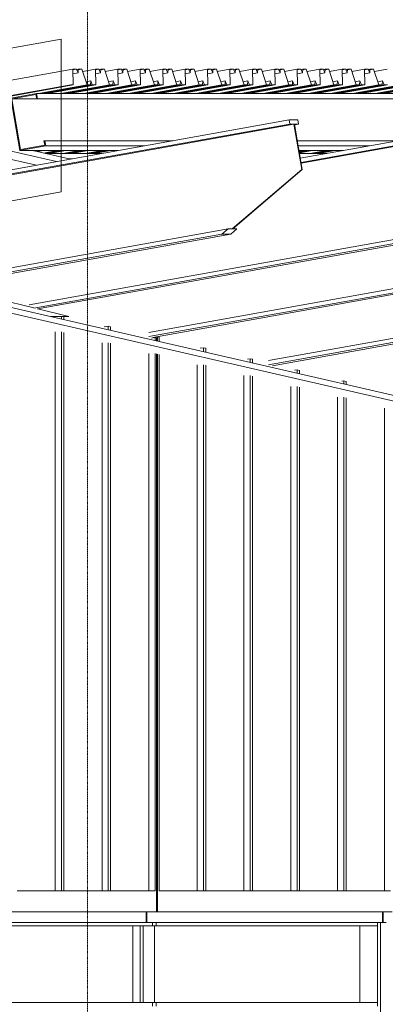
# Model space of a CAD drawing. Header units: millimetres. Extents: x -115474967 to 444143, y -74377 to 241828222.
# Tile 452 of 590: x 64636 to 65510, y 7648 to 10000. Entities that reach past the tile are written whole.
import ezdxf

# ---------------------------------------------------------------- set-up
doc = ezdxf.new("R2010")
doc.units = ezdxf.units.MM
doc.header["$MEASUREMENT"] = 0
doc.linetypes.add('DASHDOT', pattern=[1, 0.5, -0.25, 0, -0.25])
doc.linetypes.add('PHANTOM', pattern=[2.5, 1.25, -0.25, 0.25, -0.25, 0.25, -0.25])
doc.layers.add('00-5 Grid 01', color=9, linetype='PHANTOM')
doc.layers.add('0_Pen_No__3', color=7, linetype='Continuous', lineweight=15)
doc.layers.add('5 Grid 02', color=9, linetype='DASHDOT', lineweight=9)

msp = doc.modelspace()

# ---------------------------------------------------------------- linework, layer by layer
at = {"layer": '00-5 Grid 01', "color": 9, "linetype": 'ByBlock', "lineweight": 0, "true_color": 0xc7c8ca}
for p, q in [((52687.77313, 7718.68152), (64762.91509, 9881.55549)), ((64771.57485, 9881.55549), (64762.91509, 9881.55549)), ((64762.91509, 9881.55549), (64763.69561, 9844.1324)), ((64762.94702, 9880.01002), (64771.57485, 9881.55549)), ((64775.22353, 9872.69164), (64771.57485, 9881.55549)), ((64771.86463, 9880.85131), (64775.79529, 9881.55549)), ((64775.79529, 9881.55549), (64775.22353, 9872.69164)), ((64775.69403, 9879.98587), (64784.45506, 9881.55549)), ((64784.45506, 9881.55549), (64775.79529, 9881.55549)), ((64796.66613, 9844.1324), (64784.45506, 9881.55549)), ((64786.2272, 9876.12454), (64816.54612, 9881.55549)), ((64825.20666, 9881.55549), (64816.54612, 9881.55549)), ((64816.54612, 9881.55549), (64817.32742, 9844.1324)), ((64816.57806, 9880.01002), (64825.20666, 9881.55549)), ((64828.85456, 9872.69164), (64825.20666, 9881.55549)), ((64825.49644, 9880.85131), (64829.42632, 9881.55549)), ((64829.42632, 9881.55549), (64828.85456, 9872.69164)), ((64829.32506, 9879.98587), (64838.08687, 9881.55549)), ((64838.08687, 9881.55549), (64829.42632, 9881.55549)), ((64850.29716, 9844.1324), (64838.08687, 9881.55549)), ((64839.85824, 9876.12454), (64870.17715, 9881.55549)), ((64878.8377, 9881.55549), (64870.17715, 9881.55549)), ((64870.17715, 9881.55549), (64870.95845, 9844.1324)), ((64870.20987, 9880.01002), (64878.8377, 9881.55549)), ((64882.48637, 9872.69164), (64878.8377, 9881.55549)), ((64879.12747, 9880.85131), (64883.05736, 9881.55549)), ((64883.05736, 9881.55549), (64882.48637, 9872.69164)), ((64882.95687, 9879.98587), (64891.7179, 9881.55549)), ((64891.7179, 9881.55549), (64883.05736, 9881.55549)), ((64903.92819, 9844.1324), (64891.7179, 9881.55549)), ((64893.49005, 9876.12454), (64923.80896, 9881.55549)), ((64932.46873, 9881.55549), (64923.80896, 9881.55549)), ((64923.80896, 9881.55549), (64924.58949, 9844.1324)), ((64923.8409, 9880.01002), (64932.46873, 9881.55549)), ((64936.11741, 9872.69164), (64932.46873, 9881.55549)), ((64932.7585, 9880.85131), (64936.68917, 9881.55549)), ((64936.68917, 9881.55549), (64936.11741, 9872.69164)), ((64936.5879, 9879.98587), (64945.34893, 9881.55549)), ((64945.34893, 9881.55549), (64936.68917, 9881.55549)), ((64957.56, 9844.1324), (64945.34893, 9881.55549)), ((64947.12108, 9876.12454), (64977.44, 9881.55549)), ((64986.09976, 9881.55549), (64977.44, 9881.55549)), ((64977.44, 9881.55549), (64978.2213, 9844.1324)), ((64977.47193, 9880.01002), (64986.09976, 9881.55549)), ((64989.74844, 9872.69164), (64986.09976, 9881.55549)), ((64986.38954, 9880.85131), (64990.3202, 9881.55549)), ((64990.3202, 9881.55549), (64989.74844, 9872.69164)), ((64990.21893, 9879.98587), (64998.97996, 9881.55549)), ((64998.97996, 9881.55549), (64990.3202, 9881.55549)), ((65011.19104, 9844.1324), (64998.97996, 9881.55549)), ((65000.75211, 9876.12454), (65031.07103, 9881.55549)), ((65039.73157, 9881.55549), (65031.07103, 9881.55549)), ((65031.07103, 9881.55549), (65031.85233, 9844.1324)), ((65031.10374, 9880.01002), (65039.73157, 9881.55549)), ((65043.38025, 9872.69164), (65039.73157, 9881.55549)), ((65040.02135, 9880.85131), (65043.95123, 9881.55549)), ((65043.95123, 9881.55549), (65043.38025, 9872.69164)), ((65043.84997, 9879.98587), (65052.61178, 9881.55549)), ((65052.61178, 9881.55549), (65043.95123, 9881.55549)), ((65064.82207, 9844.1324), (65052.61178, 9881.55549)), ((65054.38392, 9876.12454), (65084.70206, 9881.55549)), ((65093.3626, 9881.55549), (65084.70206, 9881.55549)), ((65084.70206, 9881.55549), (65085.48336, 9844.1324)), ((65084.73478, 9880.01002), (65093.3626, 9881.55549)), ((65097.01128, 9872.69164), (65093.3626, 9881.55549)), ((65093.65238, 9880.85131), (65097.58304, 9881.55549)), ((65097.58304, 9881.55549), (65097.01128, 9872.69164)), ((65097.48178, 9879.98587), (65106.24281, 9881.55549)), ((65106.24281, 9881.55549), (65097.58304, 9881.55549)), ((65118.4531, 9844.1324), (65106.24281, 9881.55549)), ((65108.01496, 9876.12454), (65138.33387, 9881.55549)), ((65146.99364, 9881.55549), (65138.33387, 9881.55549)), ((65138.33387, 9881.55549), (65139.1144, 9844.1324)), ((65138.36581, 9880.01002), (65146.99364, 9881.55549)), ((65150.64231, 9872.69164), (65146.99364, 9881.55549)), ((65147.28341, 9880.85131), (65151.21408, 9881.55549)), ((65151.21408, 9881.55549), (65150.64231, 9872.69164)), ((65151.11281, 9879.98587), (65159.87384, 9881.55549)), ((65159.87384, 9881.55549), (65151.21408, 9881.55549)), ((65172.08491, 9844.1324), (65159.87384, 9881.55549)), ((65161.64599, 9876.12454), (65191.9649, 9881.55549)), ((65200.62545, 9881.55549), (65191.9649, 9881.55549)), ((65191.9649, 9881.55549), (65192.74621, 9844.1324)), ((65191.99684, 9880.01002), (65200.62545, 9881.55549)), ((65204.27335, 9872.69164), (65200.62545, 9881.55549)), ((65200.91522, 9880.85131), (65204.84511, 9881.55549)), ((65204.84511, 9881.55549), (65204.27335, 9872.69164)), ((65204.74384, 9879.98587), (65213.50565, 9881.55549)), ((65213.50565, 9881.55549), (65204.84511, 9881.55549)), ((65225.71594, 9844.1324), (65213.50565, 9881.55549)), ((65215.27702, 9876.12454), (65245.59594, 9881.55549)), ((65254.25648, 9881.55549), (65245.59594, 9881.55549)), ((65245.59594, 9881.55549), (65246.37724, 9844.1324)), ((65245.62865, 9880.01002), (65254.25648, 9881.55549)), ((65257.90516, 9872.69164), (65254.25648, 9881.55549)), ((65254.54626, 9880.85131), (65258.47614, 9881.55549)), ((65258.47614, 9881.55549), (65257.90516, 9872.69164)), ((65258.37565, 9879.98587), (65267.13668, 9881.55549)), ((65267.13668, 9881.55549), (65258.47614, 9881.55549)), ((65279.34698, 9844.1324), (65267.13668, 9881.55549)), ((65268.90883, 9876.12454), (65299.22775, 9881.55549)), ((65307.88751, 9881.55549), (65299.22775, 9881.55549)), ((65299.22775, 9881.55549), (65300.00827, 9844.1324)), ((65299.25969, 9880.01002), (65307.88751, 9881.55549)), ((65311.53619, 9872.69164), (65307.88751, 9881.55549)), ((65308.17729, 9880.85131), (65312.10795, 9881.55549)), ((65312.10795, 9881.55549), (65311.53619, 9872.69164)), ((65312.00669, 9879.98587), (65320.76772, 9881.55549)), ((65320.76772, 9881.55549), (65312.10795, 9881.55549)), ((65332.97879, 9844.1324), (65320.76772, 9881.55549)), ((65322.53986, 9876.12454), (65352.85878, 9881.55549)), ((65361.51855, 9881.55549), (65352.85878, 9881.55549)), ((65352.85878, 9881.55549), (65353.64008, 9844.1324)), ((65352.89072, 9880.01002), (65361.51855, 9881.55549)), ((65365.16722, 9872.69164), (65361.51855, 9881.55549)), ((65361.80832, 9880.85131), (65365.73898, 9881.55549)), ((65365.73898, 9881.55549), (65365.16722, 9872.69164)), ((65365.63772, 9879.98587), (65374.39875, 9881.55549)), ((65374.39875, 9881.55549), (65365.73898, 9881.55549)), ((65386.60982, 9844.1324), (65374.39875, 9881.55549)), ((65376.1709, 9876.12454), (65406.48981, 9881.55549)), ((65415.15036, 9881.55549), (65406.48981, 9881.55549)), ((65406.48981, 9881.55549), (65407.27112, 9844.1324)), ((65406.52253, 9880.01002), (65415.15036, 9881.55549)), ((65418.79903, 9872.69164), (65415.15036, 9881.55549)), ((65415.44013, 9880.85131), (65419.37002, 9881.55549)), ((65419.37002, 9881.55549), (65418.79903, 9872.69164)), ((65419.26875, 9879.98587), (65428.03056, 9881.55549)), ((65428.03056, 9881.55549), (65419.37002, 9881.55549)), ((65440.24085, 9844.1324), (65428.03056, 9881.55549)), ((65429.80271, 9876.12454), (65460.12085, 9881.55549)), ((65468.78139, 9881.55549), (65460.12085, 9881.55549)), ((65460.12085, 9881.55549), (65460.90215, 9844.1324)), ((65460.15356, 9880.01002), (65468.78139, 9881.55549)), ((65472.43007, 9872.69164), (65468.78139, 9881.55549)), ((65469.07116, 9880.85131), (65473.00183, 9881.55549)), ((65473.00183, 9881.55549), (65472.43007, 9872.69164)), ((65472.90056, 9879.98587), (65481.66159, 9881.55549)), ((65481.66159, 9881.55549), (65473.00183, 9881.55549)), ((65493.87189, 9844.1324), (65481.66159, 9881.55549)), ((65483.43374, 9876.12454), (65513.75266, 9881.55549)), ((64763.14488, 9870.52845), (64775.22353, 9872.69164)), ((64816.77591, 9870.52845), (64828.85456, 9872.69164)), ((64870.40773, 9870.52845), (64882.48637, 9872.69164)), ((64924.03876, 9870.52845), (64936.11741, 9872.69164)), ((64977.66979, 9870.52845), (64989.74844, 9872.69164)), ((65031.3016, 9870.52845), (65043.38025, 9872.69164)), ((65084.93263, 9870.52845), (65097.01128, 9872.69164)), ((65138.56367, 9870.52845), (65150.64231, 9872.69164)), ((65192.1947, 9870.52845), (65204.27335, 9872.69164)), ((65245.82651, 9870.52845), (65257.90516, 9872.69164)), ((65299.45754, 9870.52845), (65311.53619, 9872.69164)), ((65353.08858, 9870.52845), (65365.16722, 9872.69164)), ((65406.72039, 9870.52845), (65418.79903, 9872.69164)), ((65460.35142, 9870.52845), (65472.43007, 9872.69164)), ((52682.91784, 7681.25921), (64758.05979, 9844.1324)), ((52688.55366, 7681.25921), (64763.69561, 9844.1324)), ((64680.68042, 9823.35738), (64796.66613, 9844.1324)), ((64688.72558, 9823.35738), (64804.71051, 9844.1324)), ((64693.29734, 9823.35738), (64809.28226, 9844.1324)), ((64701.34172, 9823.35738), (64817.32742, 9844.1324)), ((64734.31145, 9823.35738), (64850.29716, 9844.1324)), ((64742.35662, 9823.35738), (64858.34154, 9844.1324)), ((64746.92837, 9823.35738), (64862.91407, 9844.1324)), ((64754.97275, 9823.35738), (64870.95845, 9844.1324)), ((64763.69561, 9844.1324), (64758.05979, 9844.1324)), ((64787.94327, 9823.35738), (64903.92819, 9844.1324)), ((64794.18434, 9851.73823), (64805.32979, 9853.73472)), ((64795.98765, 9823.35738), (64911.97335, 9844.1324)), ((64804.71051, 9844.1324), (64796.66613, 9844.1324)), ((64800.5594, 9823.35738), (64916.54511, 9844.1324)), ((64805.32979, 9853.73472), (64804.71051, 9844.1324)), ((64809.28226, 9844.1324), (64805.32979, 9853.73472)), ((64808.60456, 9823.35738), (64924.58949, 9844.1324)), ((64817.32742, 9844.1324), (64809.28226, 9844.1324)), ((64841.5743, 9823.35738), (64957.56, 9844.1324)), ((64847.81537, 9851.73823), (64858.96082, 9853.73472)), ((64849.61868, 9823.35738), (64965.60439, 9844.1324)), ((64858.34154, 9844.1324), (64850.29716, 9844.1324)), ((64854.19121, 9823.35738), (64970.17614, 9844.1324)), ((64858.96082, 9853.73472), (64858.34154, 9844.1324)), ((64862.91407, 9844.1324), (64858.96082, 9853.73472)), ((64862.23559, 9823.35738), (64978.2213, 9844.1324)), ((64870.95845, 9844.1324), (64862.91407, 9844.1324)), ((64895.20533, 9823.35738), (65011.19104, 9844.1324)), ((64901.44719, 9851.73823), (64912.59263, 9853.73472)), ((64903.25049, 9823.35738), (65019.23542, 9844.1324)), ((64911.97335, 9844.1324), (64903.92819, 9844.1324)), ((64907.82224, 9823.35738), (65023.80717, 9844.1324)), ((64912.59263, 9853.73472), (64911.97335, 9844.1324)), ((64916.54511, 9844.1324), (64912.59263, 9853.73472)), ((64915.86663, 9823.35738), (65031.85233, 9844.1324)), ((64924.58949, 9844.1324), (64916.54511, 9844.1324)), ((64948.83714, 9823.35738), (65064.82207, 9844.1324)), ((64955.07822, 9851.73823), (64966.22366, 9853.73472)), ((64956.88152, 9823.35738), (65072.86723, 9844.1324)), ((64965.60439, 9844.1324), (64957.56, 9844.1324)), ((64961.45328, 9823.35738), (65077.43898, 9844.1324)), ((64966.22366, 9853.73472), (64965.60439, 9844.1324)), ((64970.17614, 9844.1324), (64966.22366, 9853.73472)), ((64969.49844, 9823.35738), (65085.48336, 9844.1324)), ((64978.2213, 9844.1324), (64970.17614, 9844.1324)), ((65002.46817, 9823.35738), (65118.4531, 9844.1324)), ((65008.70925, 9851.73823), (65019.8547, 9853.73472)), ((65010.51256, 9823.35738), (65126.49826, 9844.1324)), ((65019.23542, 9844.1324), (65011.19104, 9844.1324)), ((65015.08431, 9823.35738), (65131.07001, 9844.1324)), ((65019.8547, 9853.73472), (65019.23542, 9844.1324)), ((65023.80717, 9844.1324), (65019.8547, 9853.73472)), ((65023.12947, 9823.35738), (65139.1144, 9844.1324)), ((65031.85233, 9844.1324), (65023.80717, 9844.1324)), ((65056.09921, 9823.35738), (65172.08491, 9844.1324)), ((65062.34028, 9851.73823), (65073.48651, 9853.73472)), ((65064.14437, 9823.35738), (65180.12929, 9844.1324)), ((65072.86723, 9844.1324), (65064.82207, 9844.1324)), ((65068.71612, 9823.35738), (65184.70105, 9844.1324)), ((65073.48651, 9853.73472), (65072.86723, 9844.1324)), ((65077.43898, 9844.1324), (65073.48651, 9853.73472)), ((65076.7605, 9823.35738), (65192.74621, 9844.1324)), ((65085.48336, 9844.1324), (65077.43898, 9844.1324)), ((65109.73024, 9823.35738), (65225.71594, 9844.1324)), ((65115.97209, 9851.73823), (65127.11754, 9853.73472)), ((65117.7754, 9823.35738), (65233.76033, 9844.1324)), ((65126.49826, 9844.1324), (65118.4531, 9844.1324)), ((65122.34715, 9823.35738), (65238.33286, 9844.1324)), ((65127.11754, 9853.73472), (65126.49826, 9844.1324)), ((65131.07001, 9844.1324), (65127.11754, 9853.73472)), ((65130.39153, 9823.35738), (65246.37724, 9844.1324)), ((65139.1144, 9844.1324), (65131.07001, 9844.1324)), ((65163.36205, 9823.35738), (65279.34698, 9844.1324)), ((65169.60313, 9851.73823), (65180.74857, 9853.73472)), ((65171.40643, 9823.35738), (65287.39214, 9844.1324)), ((65180.12929, 9844.1324), (65172.08491, 9844.1324)), ((65175.97818, 9823.35738), (65291.96389, 9844.1324)), ((65180.74857, 9853.73472), (65180.12929, 9844.1324)), ((65184.70105, 9844.1324), (65180.74857, 9853.73472)), ((65184.02335, 9823.35738), (65300.00827, 9844.1324)), ((65192.74621, 9844.1324), (65184.70105, 9844.1324)), ((65216.99308, 9823.35738), (65332.97879, 9844.1324)), ((65223.23416, 9851.73823), (65234.3796, 9853.73472)), ((65225.03747, 9823.35738), (65341.02317, 9844.1324)), ((65233.76033, 9844.1324), (65225.71594, 9844.1324)), ((65229.61, 9823.35738), (65345.59492, 9844.1324)), ((65234.3796, 9853.73472), (65233.76033, 9844.1324)), ((65238.33286, 9844.1324), (65234.3796, 9853.73472)), ((65237.65438, 9823.35738), (65353.64008, 9844.1324)), ((65246.37724, 9844.1324), (65238.33286, 9844.1324)), ((65270.62412, 9823.35738), (65386.60982, 9844.1324)), ((65276.86597, 9851.73823), (65288.01142, 9853.73472)), ((65278.66928, 9823.35738), (65394.6542, 9844.1324)), ((65287.39214, 9844.1324), (65279.34698, 9844.1324)), ((65283.24103, 9823.35738), (65399.22595, 9844.1324)), ((65288.01142, 9853.73472), (65287.39214, 9844.1324)), ((65291.96389, 9844.1324), (65288.01142, 9853.73472)), ((65291.28541, 9823.35738), (65407.27112, 9844.1324)), ((65300.00827, 9844.1324), (65291.96389, 9844.1324)), ((65324.25593, 9823.35738), (65440.24085, 9844.1324)), ((65330.497, 9851.73823), (65341.64245, 9853.73472)), ((65332.30031, 9823.35738), (65448.28601, 9844.1324)), ((65341.02317, 9844.1324), (65332.97879, 9844.1324)), ((65336.87206, 9823.35738), (65452.85777, 9844.1324)), ((65341.64245, 9853.73472), (65341.02317, 9844.1324)), ((65345.59492, 9844.1324), (65341.64245, 9853.73472)), ((65344.91722, 9823.35738), (65460.90215, 9844.1324)), ((65353.64008, 9844.1324), (65345.59492, 9844.1324)), ((65377.88696, 9823.35738), (65493.87189, 9844.1324)), ((65384.12803, 9851.73823), (65395.27348, 9853.73472)), ((65385.93134, 9823.35738), (65501.91705, 9844.1324)), ((65394.6542, 9844.1324), (65386.60982, 9844.1324)), ((65390.50309, 9823.35738), (65506.4888, 9844.1324)), ((65395.27348, 9853.73472), (65394.6542, 9844.1324)), ((65399.22595, 9844.1324), (65395.27348, 9853.73472)), ((65398.54825, 9823.35738), (65514.53318, 9844.1324)), ((65407.27112, 9844.1324), (65399.22595, 9844.1324)), ((65431.51799, 9823.35738), (65547.5037, 9844.1324)), ((65437.75907, 9851.73823), (65448.90529, 9853.73472)), ((65439.56315, 9823.35738), (65555.54808, 9844.1324)), ((65448.28601, 9844.1324), (65440.24085, 9844.1324)), ((65444.1349, 9823.35738), (65560.11983, 9844.1324)), ((65448.90529, 9853.73472), (65448.28601, 9844.1324)), ((65452.85777, 9844.1324), (65448.90529, 9853.73472)), ((65452.17929, 9823.35738), (65568.16499, 9844.1324)), ((65460.90215, 9844.1324), (65452.85777, 9844.1324)), ((65485.14902, 9823.35738), (65601.13473, 9844.1324)), ((65491.39088, 9851.73823), (65502.53632, 9853.73472)), ((65493.19418, 9823.35738), (65609.17911, 9844.1324)), ((65501.91705, 9844.1324), (65493.87189, 9844.1324)), ((65497.76594, 9823.35738), (65613.75164, 9844.1324)), ((65502.53632, 9853.73472), (65501.91705, 9844.1324)), ((65506.4888, 9844.1324), (65502.53632, 9853.73472)), ((65505.81032, 9823.35738), (65621.79602, 9844.1324)), ((65514.53318, 9844.1324), (65506.4888, 9844.1324)), ((64676.12503, 9823.35738), (64614.56412, 9812.33112)), ((64614.56412, 9812.33112), (64636.27313, 9687.26033)), ((64616.84493, 9810.70853), (64674.52737, 9821.04074)), ((64637.87079, 9689.57698), (64616.84493, 9810.70853)), ((64676.32133, 9810.70853), (64616.84493, 9810.70853)), ((64674.52737, 9821.04074), (64676.35638, 9810.50288)), ((64678.29601, 9810.8503), (64676.12503, 9823.35738)), ((70143.29268, 9823.35738), (64676.12503, 9823.35738)), ((64676.35638, 9810.50288), (64678.29601, 9810.8503)), ((70143.52481, 9810.50288), (64676.35638, 9810.50288)), ((70145.46365, 9810.8503), (64678.29601, 9810.8503)), ((52867.33026, 7537.17854), (65279.44513, 9760.33124)), ((65300.52239, 9760.33124), (65279.44513, 9760.33124)), ((65281.1199, 9750.67985), (65279.44513, 9760.33124)), ((65302.19717, 9750.67985), (65300.52239, 9760.33124)), ((65306.41838, 9668.79027), (65942.49322, 9782.71872)), ((65308.09394, 9659.13888), (65944.16878, 9773.06733)), ((65308.39462, 9657.40334), (65954.16291, 9773.06733)), ((53201.13979, 7587.01679), (65281.1199, 9750.67985)), ((53211.13393, 7587.01679), (65291.11404, 9750.67985)), ((65291.11404, 9750.67985), (65281.1199, 9750.67985)), ((65309.95255, 9642.1543), (65291.11404, 9750.67985)), ((65292.20303, 9750.67985), (65311.04155, 9642.1543)), ((65302.19717, 9750.67985), (65292.20303, 9750.67985)), ((65292.50449, 9748.94431), (65302.19717, 9750.67985)), ((64675.68725, 9652.19128), (64378.82953, 9720.41312)), ((64723.71051, 9660.79262), (64464.2821, 9720.41312)), ((64636.27313, 9687.26033), (64697.83403, 9698.28659)), ((64695.55322, 9699.90918), (64637.87079, 9689.57698)), ((64695.66305, 9710.79367), (64693.72421, 9710.44703)), ((64693.72421, 9710.44703), (64695.55322, 9699.90918)), ((64697.83403, 9698.28659), (64695.66305, 9710.79367)), ((65002.87246, 9710.79367), (64695.66305, 9710.79367)), ((64933.04438, 9698.28659), (64697.83403, 9698.28659)), ((65540.93, 9710.79367), (65299.12726, 9710.79367)), ((65471.10193, 9698.28659), (65301.29824, 9698.28659)), ((64871.48114, 9687.26033), (64636.27313, 9687.26033)), ((64756.72932, 9666.70653), (64667.29389, 9687.26033)), ((64669.22339, 9686.8171), (64671.69894, 9687.26033)), ((64672.74665, 9686.00697), (64679.74333, 9687.26033)), ((64674.74937, 9685.54661), (64684.31508, 9687.26033)), ((64678.27342, 9684.73726), (64692.36024, 9687.26033)), ((64692.71467, 9681.41809), (64725.32998, 9687.26033)), ((64696.23793, 9680.60874), (64733.37436, 9687.26033)), ((64698.24065, 9680.14837), (64737.94611, 9687.26033)), ((64831.56614, 9680.11098), (64698.40268, 9680.11098)), ((64706.07783, 9680.11098), (64745.99127, 9687.26033)), ((64739.04757, 9680.11098), (64778.96101, 9687.26033)), ((64747.09195, 9680.11098), (64787.00617, 9687.26033)), ((64751.6637, 9680.11098), (64791.57792, 9687.26033)), ((64761.73729, 9667.6039), (64752.82592, 9667.6039)), ((64759.79844, 9667.25648), (64754.33711, 9667.25648)), ((64759.70886, 9680.11098), (64799.6223, 9687.26033)), ((64792.6786, 9680.11098), (64832.59204, 9687.26033)), ((64800.72376, 9680.11098), (64840.6372, 9687.26033)), ((64805.29551, 9680.11098), (64845.20895, 9687.26033)), ((64813.3399, 9680.11098), (64853.25334, 9687.26033)), ((65409.53869, 9687.26033), (65303.21216, 9687.26033)), ((65303.57594, 9685.16491), (65315.27367, 9687.26033)), ((65303.81819, 9683.76745), (65323.31805, 9687.26033)), ((65303.95607, 9682.9729), (65327.89058, 9687.26033)), ((65304.19911, 9681.57544), (65335.93496, 9687.26033)), ((65369.62369, 9680.11098), (65304.45305, 9680.11098)), ((65328.99126, 9680.11098), (65368.9047, 9687.26033)), ((65337.03564, 9680.11098), (65376.94986, 9687.26033)), ((65341.60817, 9680.11098), (65381.52161, 9687.26033)), ((65349.65256, 9680.11098), (65389.566, 9687.26033)), ((65143.74145, 9500.48375), (65309.95255, 9642.1543)), ((65311.04155, 9642.1543), (65144.83045, 9500.48375)), ((65311.04155, 9642.1543), (65309.95255, 9642.1543)), ((64658.17064, 9318.93014), (65796.79542, 9522.87123)), ((64669.37529, 9310.98624), (65782.01454, 9510.27224)), ((64678.45881, 9308.83785), (65803.0918, 9510.27224)), ((64944.43988, 9252.75386), (66452.53525, 9522.87123)), ((64944.43988, 9242.80257), (66437.75437, 9510.27224)), ((64953.60052, 9240.6682), (66458.83164, 9510.27224)), ((65230.7099, 9185.52909), (67114.13058, 9522.87123)), ((65230.7099, 9175.5778), (67099.3497, 9510.27224)), ((65239.87054, 9173.44343), (67120.42696, 9510.27224)), ((64367.72225, 9363.27979), (65133.74732, 9500.48375)), ((64367.72225, 9353.3285), (65118.96644, 9487.88553)), ((64381.06594, 9351.9435), (65140.0437, 9487.88553)), ((65133.74732, 9500.48375), (65118.96644, 9487.88553)), ((65140.0437, 9487.88553), (65118.96644, 9487.88553)), ((65143.74145, 9500.48375), (65133.74732, 9500.48375)), ((65154.82458, 9500.48375), (65140.0437, 9487.88553)), ((65154.82458, 9500.48375), (65144.83045, 9500.48375)), ((66706.27565, 8832.11609), (64463.78746, 9347.46989)), ((64669.37529, 9311.30718), (64548.46184, 9340.80896)), ((66706.25773, 8818.61817), (64463.76954, 9333.97197)), ((64753.38911, 9290.80868), (64679.05706, 9308.94457)), ((64710.34033, 9290.80868), (64735.55001, 9290.80868)), ((64735.55001, 9290.80868), (64735.55001, 9285.01551)), ((64735.55001, 9290.80868), (64741.19829, 9290.80868)), ((64741.19829, 9283.71698), (64741.19829, 9290.80868)), ((64741.19829, 9290.80868), (64753.38911, 9290.80868)), ((64847.38149, 9267.87592), (64837.61637, 9266.1583)), ((64847.38149, 9267.87592), (64847.38149, 9259.31509)), ((64853.02899, 9266.49715), (64847.38149, 9267.87592)), ((64853.02899, 9258.01733), (64853.02899, 9266.49715)), ((64720.59308, 7918.78076), (64720.59308, 9254.33983)), ((64735.55001, 9254.33983), (64735.55001, 7918.78076)), ((64741.19829, 7918.78076), (64741.19829, 9253.03039)), ((64832.42378, 7918.78076), (64832.42378, 9228.41896)), ((64847.38149, 9228.41896), (64847.38149, 7918.78076)), ((64853.02899, 7918.78076), (64853.02899, 9227.10952)), ((64959.21219, 9240.5903), (64950.40676, 9239.04172)), ((64964.99368, 9242.51123), (64956.22641, 9240.96888)), ((64959.21219, 9240.5903), (64959.21219, 9233.61466)), ((64962.97771, 9239.67112), (64959.21219, 9240.5903)), ((64962.97771, 9232.74923), (64962.97771, 9239.67112)), ((64964.99368, 9242.51123), (64964.99368, 9232.28574)), ((64968.7592, 9241.61932), (64964.99368, 9242.51123)), ((64968.7592, 9231.42031), (64968.7592, 9241.61932)), ((64944.25448, 7918.78076), (64944.25448, 9202.49808)), ((64959.21219, 9202.49808), (64959.21219, 7918.78076)), ((64962.97771, 7918.78076), (64962.97771, 9201.62564)), ((64964.99368, 9201.1606), (64964.99368, 7918.78076)), ((64968.7592, 7918.78076), (64968.7592, 9200.28738)), ((65074.94395, 9216.45404), (65067.11846, 9215.07761)), ((65074.94395, 9216.45404), (65074.94395, 9207.01764)), ((65080.59146, 9215.11578), (65074.94395, 9216.45404)), ((65080.59146, 9205.71989), (65080.59146, 9215.11578)), ((65059.98625, 7918.78076), (65059.98625, 9175.67595)), ((65074.94395, 9175.67595), (65074.94395, 7918.78076)), ((65080.59146, 7918.78076), (65080.59146, 9174.36728)), ((65186.77621, 9189.95128), (65179.90885, 9188.7431)), ((65186.77621, 9189.95128), (65186.77621, 9181.31722)), ((65192.42449, 9188.61224), (65186.77621, 9189.95128)), ((65192.42449, 9180.01946), (65192.42449, 9188.61224)), ((65171.81928, 7918.78076), (65171.81928, 9149.75585)), ((65186.77621, 9149.75507), (65186.77621, 7918.78076)), ((65298.60925, 9163.44774), (65292.69923, 9162.40782)), ((65298.60925, 9163.44774), (65298.60925, 9155.61679)), ((65304.25753, 9162.10947), (65298.60925, 9163.44774)), ((65304.25753, 9154.31826), (65304.25753, 9162.10947)), ((65192.42449, 7918.78076), (65192.42449, 9148.44641)), ((65410.44229, 9136.9442), (65405.48962, 9136.07331)), ((65410.44229, 9136.9442), (65410.44229, 9129.91559)), ((65416.09057, 9135.60593), (65410.44229, 9136.9442)), ((65416.09057, 9128.61783), (65416.09057, 9135.60593)), ((65283.65232, 7918.78076), (65283.65232, 9123.83498)), ((65298.60925, 9123.83498), (65298.60925, 7918.78076)), ((65304.25753, 7918.78076), (65304.25753, 9122.52554)), ((65395.48458, 7918.78076), (65395.48458, 9097.9141)), ((65410.44229, 9097.9141), (65410.44229, 7918.78076)), ((65416.09057, 7918.78076), (65416.09057, 9096.60466)), ((65507.31762, 7918.78076), (65507.31762, 9071.99323)), ((64735.55001, 7918.78076), (64629.36759, 7918.78076)), ((64741.19829, 7918.78076), (64735.55001, 7918.78076)), ((64847.38149, 7918.78076), (64741.19829, 7918.78076)), ((64959.21219, 7918.78076), (64853.02899, 7918.78076)), ((64962.97771, 7868.78049), (64962.97771, 7918.78076)), ((64964.99368, 7918.78076), (64964.99368, 7868.78049)), ((65074.94395, 7918.78076), (64968.7592, 7918.78076)), ((65074.94395, 7918.78076), (65080.59146, 7918.78076)), ((65186.77621, 7918.78076), (65080.59146, 7918.78076)), ((65186.77621, 7918.78076), (65192.42449, 7918.78076)), ((65298.60925, 7918.78076), (65192.42449, 7918.78076)), ((65304.25753, 7918.78076), (65298.60925, 7918.78076)), ((65410.44229, 7918.78076), (65304.25753, 7918.78076)), ((65416.09057, 7918.78076), (65410.44229, 7918.78076)), ((65522.27532, 7918.78076), (65416.09057, 7918.78076)), ((64401.94067, 7868.78049), (64962.97771, 7868.78049)), ((64938.18167, 7868.78049), (64938.18167, 7843.78113)), ((64939.93122, 7843.78113), (64939.93122, 7868.78049)), ((64962.97771, 7868.78049), (64964.99368, 7868.78049)), ((64964.99368, 7868.78049), (65526.04085, 7868.78049)), ((65502.99436, 7843.78113), (65502.99436, 7868.78049)), ((65504.8779, 7868.78049), (65504.8779, 7843.78113)), ((64393.44449, 7843.78113), (64953.50003, 7843.78113)), ((64393.44449, 7835.28105), (64953.50003, 7835.28105)), ((64906.43413, 7835.28105), (64906.43413, 7652.2809)), ((64923.78092, 7652.2809), (64923.78092, 7835.28105)), ((64930.76124, 7652.2809), (64930.76124, 7835.28105)), ((64953.50003, 7843.78113), (64962.27586, 7843.78113)), ((64953.50003, 7843.78113), (64953.50003, 7835.28105)), ((64962.27586, 7835.28105), (64953.50003, 7835.28105)), ((64957.57013, 7652.2809), (64957.57013, 7835.28105)), ((64962.27586, 7843.78113), (64962.27586, 7835.28105)), ((64962.27586, 7843.78113), (65487.7905, 7843.78113)), ((64962.27586, 7835.28105), (65491.3122, 7835.28105)), ((65448.65758, 7835.28105), (65448.65758, 7652.2809)), ((65487.7905, 7843.78113), (65491.3714, 7843.78113)), ((65491.3122, 7643.78082), (65491.3122, 7843.78113)), ((65491.3714, 7843.78113), (65498.29174, 7843.78113)), ((65498.29174, 7843.78113), (65511.96649, 7843.78113)), ((65498.29174, 5649.88344), (65498.29174, 7843.78113)), ((64393.44449, 7652.2809), (64953.50003, 7652.2809)), ((64953.50003, 7652.2809), (64962.27586, 7652.2809)), ((64953.50003, 7652.2809), (64953.50003, 7643.78082)), ((64962.27586, 7652.2809), (64962.27586, 7643.78082)), ((64962.27586, 7652.2809), (65491.3122, 7652.2809))]:
    msp.add_line(p, q, dxfattribs=at)
msp.add_lwpolyline([(52352.88241, 7337.9701), (52352.88241, 7739.3774), (64734.89247, 9953.02523), (64734.89247, 9588.96445)], close=True, dxfattribs=at)
at = {"layer": '0_Pen_No__3', "color": 30, "linetype": 'Continuous', "lineweight": 15}
msp.add_line((64853.02899, 7918.78076), (64847.38149, 7918.78076), dxfattribs=at)
at = {"layer": '5 Grid 02'}
msp.add_line((64797.95509, 5638.162), (64797.95698, 11782.79836), dxfattribs=at)

doc.saveas('drawing.dxf')
